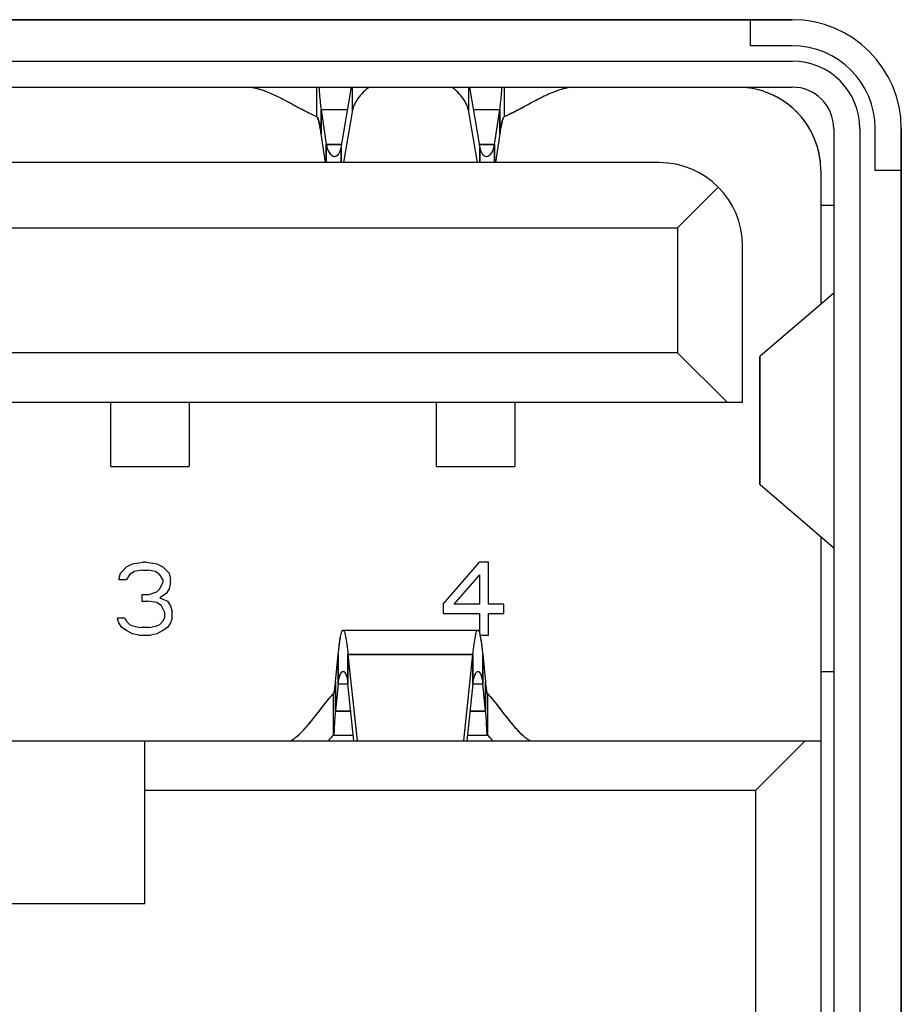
# Model space of a CAD drawing. Header units: millimetres. Extents: x 0 to 1750, y -1720 to 477.
# Tile 309 of 317: x 779.82 to 786.59, y -61.21 to -53.65. Entities that reach past the tile are written whole.
import ezdxf

# ---------------------------------------------------------------- set-up
doc = ezdxf.new("R2010")
doc.units = ezdxf.units.MM
doc.header["$LTSCALE"] = 92.51
for name, color, linetype in [('101301666_14DXF_CONTINUOUS_LINE', 7, 'CONTINUOUS'), ('101301666_DXF_CONTINUOUS_LINE', 7, 'CONTINUOUS'), ('DE-11-072043DXF_CONTINUOUS_LINE', 7, 'CONTINUOUS')]:
    doc.layers.add(name, color=color, linetype=linetype)

msp = doc.modelspace()

# ---------------------------------------------------------------- linework, layer by layer
at = {"layer": '101301666_14DXF_CONTINUOUS_LINE'}
for p, q in [((785.4286, -53.8472), (785.4286, -53.6472)), ((785.7486, -53.8472), (785.4286, -53.8472)), ((773.8886, -54.1652), (785.7486, -54.1652)), ((781.6369, -54.1765), (781.6264, -54.174)), ((781.6369, -54.1766), (781.6264, -54.1743)), ((782.0984, -54.3925), (782.0984, -54.1652)), ((782.2853, -54.6322), (782.3649, -54.1652)), ((782.3707, -54.1652), (782.3707, -54.356)), ((783.2665, -54.356), (783.2665, -54.1652)), ((783.2723, -54.1652), (783.352, -54.6322)), ((783.5388, -54.1652), (783.5388, -54.3925)), ((782.1328, -54.3382), (782.1328, -54.5246)), ((782.1328, -54.3382), (782.1726, -54.6053)), ((782.1328, -54.3382), (782.3354, -54.3382)), ((782.3707, -54.356), (782.3043, -54.7452)), ((783.3329, -54.7452), (783.2665, -54.356)), ((783.3018, -54.3382), (783.5044, -54.3382)), ((783.4646, -54.6053), (783.5044, -54.3382)), ((783.5044, -54.5246), (783.5044, -54.3382)), ((782.1657, -54.7452), (782.1328, -54.5246)), ((783.5044, -54.5246), (783.4715, -54.7452)), ((786.0686, -54.4852), (786.0686, -67.4652)), ((786.3866, -54.8052), (786.3866, -54.4852)), ((782.1726, -54.6053), (782.2898, -54.6053)), ((782.1726, -54.7452), (782.1726, -54.6053)), ((782.2853, -54.6322), (782.2853, -54.7452)), ((783.3474, -54.6053), (783.4646, -54.6053)), ((783.352, -54.7452), (783.352, -54.6322)), ((783.4646, -54.6053), (783.4646, -54.7452)), ((784.7286, -54.7452), (774.9086, -54.7452)), ((785.9686, -54.8052), (785.9686, -55.8341)), ((786.5866, -54.8052), (786.3866, -54.8052)), ((784.8686, -55.2452), (785.1812, -54.9327)), ((786.0686, -55.0752), (785.9686, -55.0752)), ((774.7686, -55.2452), (784.8686, -55.2452)), ((784.8686, -55.2452), (784.8686, -56.2052)), ((785.3686, -56.5852), (785.3686, -55.3852)), ((786.0669, -55.7501), (785.502, -56.2326)), ((784.8686, -56.2052), (774.7686, -56.2052)), ((784.8686, -56.2052), (785.2486, -56.5852)), ((785.4988, -56.237), (785.4986, -56.2383)), ((785.4986, -56.2383), (785.4986, -57.2121)), ((785.502, -57.2179), (785.502, -56.2326)), ((774.2686, -56.5852), (785.3686, -56.5852)), ((780.5186, -57.0802), (780.5186, -56.5852)), ((781.1186, -56.5852), (781.1186, -57.0802)), ((783.0186, -57.0802), (783.0186, -56.5852)), ((783.6186, -56.5852), (783.6186, -57.0802)), ((780.5186, -57.0802), (781.1186, -57.0802)), ((783.0186, -57.0802), (783.6186, -57.0802)), ((785.4986, -57.2121), (785.4988, -57.2135)), ((785.502, -57.2179), (786.0669, -57.7004)), ((785.9686, -57.6164), (785.9686, -64.3514)), ((780.5919, -57.8986), (780.6386, -57.851)), ((780.6386, -57.851), (780.6853, -57.8271)), ((780.6853, -57.8271), (780.7669, -57.8152)), ((780.7903, -57.8152), (780.7669, -57.8152)), ((780.7903, -57.8152), (780.8719, -57.8271)), ((780.8719, -57.8271), (780.9186, -57.851)), ((780.9186, -57.851), (780.9653, -57.8986)), ((783.0686, -58.1369), (783.3486, -57.8152)), ((783.4186, -57.8152), (783.3486, -57.8152)), ((783.4186, -58.1369), (783.4186, -57.8152)), ((780.5803, -57.9463), (780.5919, -57.8986)), ((780.6619, -57.9105), (780.6386, -57.9463)), ((780.6969, -57.8867), (780.6619, -57.9105)), ((780.7553, -57.8748), (780.6969, -57.8867)), ((780.7553, -57.8748), (780.8019, -57.8748)), ((780.8603, -57.8867), (780.8019, -57.8748)), ((780.8953, -57.9105), (780.8603, -57.8867)), ((780.9186, -57.9463), (780.8953, -57.9105)), ((780.9653, -57.8986), (780.9769, -57.9463)), ((783.3486, -57.9105), (783.1503, -58.1369)), ((783.3486, -57.9105), (783.3486, -58.1369)), ((780.5803, -57.9463), (780.6386, -57.9463)), ((780.8953, -58.0178), (780.9186, -57.9701)), ((780.9186, -57.9463), (780.9186, -57.9701)), ((780.9769, -57.9701), (780.9653, -58.0178)), ((780.9769, -57.9701), (780.9769, -57.9463)), ((780.7553, -58.0654), (780.7553, -58.1131)), ((780.8019, -58.0654), (780.7553, -58.0654)), ((780.8019, -58.0654), (780.8719, -58.0416)), ((780.8719, -58.0416), (780.8953, -58.0178)), ((780.9419, -58.0535), (780.8953, -58.0893)), ((780.9653, -58.0178), (780.9419, -58.0535)), ((780.7553, -58.1131), (780.8019, -58.1131)), ((780.8719, -58.125), (780.8019, -58.1131)), ((780.9069, -58.1488), (780.8719, -58.125)), ((780.8953, -58.0893), (780.9536, -58.1131)), ((780.9303, -58.1965), (780.9069, -58.1488)), ((780.9536, -58.1131), (780.9769, -58.1488)), ((780.9769, -58.1488), (780.9886, -58.1965)), ((783.0686, -58.1369), (783.0686, -58.2084)), ((783.3486, -58.1369), (783.1503, -58.1369)), ((783.5353, -58.1369), (783.4186, -58.1369)), ((783.5353, -58.2084), (783.5353, -58.1369)), ((780.9303, -58.1965), (780.9303, -58.2442)), ((780.9886, -58.2442), (780.9886, -58.1965)), ((783.0686, -58.2084), (783.3486, -58.2084)), ((783.3486, -58.2084), (783.3486, -58.3582)), ((783.4186, -58.3752), (783.4186, -58.2084)), ((783.4186, -58.2084), (783.5353, -58.2084)), ((780.5803, -58.2799), (780.5686, -58.2442)), ((780.6269, -58.2442), (780.5686, -58.2442)), ((780.6036, -58.3157), (780.5803, -58.2799)), ((780.6269, -58.2442), (780.6386, -58.268)), ((780.6386, -58.268), (780.6619, -58.2918)), ((780.6619, -58.2918), (780.6853, -58.3037)), ((780.6853, -58.3037), (780.7436, -58.3157)), ((780.8136, -58.3157), (780.8719, -58.3037)), ((780.8719, -58.3037), (780.8953, -58.2918)), ((780.8953, -58.2918), (780.9186, -58.268)), ((780.9186, -58.268), (780.9303, -58.2442)), ((780.9769, -58.2799), (780.9536, -58.3157)), ((780.9886, -58.2442), (780.9769, -58.2799)), ((780.6386, -58.3395), (780.6036, -58.3157)), ((780.6853, -58.3633), (780.6386, -58.3395)), ((780.7319, -58.3752), (780.6853, -58.3633)), ((780.7319, -58.3752), (780.8253, -58.3752)), ((780.8136, -58.3157), (780.7436, -58.3157)), ((780.8719, -58.3633), (780.8253, -58.3752)), ((780.9186, -58.3395), (780.8719, -58.3633)), ((780.9536, -58.3157), (780.9186, -58.3395)), ((782.3014, -58.3352), (783.3358, -58.3352)), ((783.3528, -58.3752), (783.4186, -58.3752)), ((782.2417, -58.7339), (782.2639, -58.5227)), ((782.2639, -58.7475), (782.2639, -58.5227)), ((782.3388, -58.5227), (782.4083, -59.1828)), ((782.3388, -58.5227), (782.3388, -58.7475)), ((783.2984, -58.5227), (782.3388, -58.5227)), ((783.2289, -59.1828), (783.2984, -58.5227)), ((783.2984, -58.7475), (783.2984, -58.5227)), ((783.3733, -58.5227), (783.3955, -58.7339)), ((783.3733, -58.5227), (783.3733, -58.7475)), ((783.3334, -58.6535), (783.3358, -58.6532)), ((786.0686, -58.6552), (785.9686, -58.6552)), ((782.2417, -58.7339), (782.2417, -58.9587)), ((782.2639, -58.7475), (782.2417, -58.9587)), ((782.2639, -58.7475), (782.3388, -58.7475)), ((782.3849, -59.1852), (782.3388, -58.7475)), ((783.2984, -58.7475), (783.2523, -59.1852)), ((783.2984, -58.7475), (783.3733, -58.7475)), ((783.3955, -58.9587), (783.3733, -58.7475)), ((783.3955, -58.9587), (783.3955, -58.7339)), ((782.2249, -58.8265), (782.2249, -59.1434)), ((783.4123, -59.1434), (783.4123, -58.8265)), ((782.2417, -58.9587), (782.3611, -58.9587)), ((783.2762, -58.9587), (783.3955, -58.9587)), ((773.6686, -59.1852), (785.9686, -59.1852)), ((780.7786, -60.4352), (780.7786, -59.1852)), ((782.2249, -59.1434), (782.3805, -59.1434)), ((783.2567, -59.1434), (783.4123, -59.1434)), ((785.4686, -59.5652), (785.8486, -59.1852)), ((780.7786, -59.5652), (785.4686, -59.5652)), ((785.4686, -62.1852), (785.4686, -59.5652)), ((778.8586, -60.4352), (780.7786, -60.4352))]:
    msp.add_line(p, q, dxfattribs=at)
for centre, radius, start, end in [((785.7486, -54.4852), 0.638, 0, 90), ((781.5183, -54.6483), 0.4864, 77.15207, 79.49089), ((781.4944, -54.7451), 0.5862, 72.29752, 75.93542), ((784.1431, -54.7462), 0.5873, 104.06726, 107.74866), ((784.1214, -54.6604), 0.4988, 100.558, 104.04834), ((785.3286, -54.8052), 0.64, 0, 85.14769), ((785.7486, -54.4852), 0.32, 0, 90), ((780.0304, -54.8369), 2.1255, 8.44875, 9.06037), ((785.6066, -54.8368), 2.1253, 170.93923, 171.55128), ((782.2093, -54.6359), 0.0721, 324.93232, 326.84818), ((783.4313, -54.6336), 0.0762, 211.43631, 213.22627), ((782.2356, -54.6655), 0.0317, 269.99743, 281.04399), ((782.2355, -54.6651), 0.0321, 281.04926, 283.35874), ((782.2252, -54.649), 0.0514, 313.01566, 314.67704), ((783.4144, -54.6466), 0.0549, 222.79464, 224.45658), ((783.4019, -54.6643), 0.0329, 252.67781, 254.33877), ((783.4016, -54.6653), 0.032, 254.33651, 269.92567), ((784.7286, -55.3852), 0.64, 0, 90), ((782.3014, -58.6646), 0.0114, 78.38351, 89.93118), ((782.3012, -58.6654), 0.0122, 71.95571, 78.38172), ((782.2952, -58.675), 0.0236, 47.9599, 49.94436), ((782.2313, -58.7153), 0.0997, 23.34089, 24.62482), ((782.1626, -58.7408), 0.1729, 17.06334, 17.87888), ((783.4772, -58.7417), 0.1757, 162.30422, 163.10949), ((783.4085, -58.7165), 0.1025, 155.89439, 156.84124), ((783.3426, -58.6758), 0.0246, 130.82251, 133.42333), ((783.3361, -58.6656), 0.0124, 102.63746, 109.62077)]:
    msp.add_arc(centre, radius, start, end, dxfattribs=at)
for points, knots in [([(782.043, -54.3668), (781.9803, -54.336), (781.8611, -54.268), (781.737, -54.2071), (781.6727, -54.1867)], [0, 0, 0, 0, 0.508621, 1, 1, 1, 1]), ([(782.1165, -54.1651), (782.1172, -54.1771), (782.1207, -54.235), (782.1261, -54.2928), (782.1328, -54.3382)], [0, 0, 0, 0, 0.207227, 1, 1, 1, 1]), ([(782.5046, -54.1652), (782.4701, -54.1889), (782.4104, -54.2438), (782.377, -54.3191), (782.3707, -54.356)], [0, 0, 0, 0, 0.527428, 1, 1, 1, 1]), ([(783.2665, -54.356), (783.2602, -54.3191), (783.2268, -54.2438), (783.1672, -54.1889), (783.1327, -54.1652)], [0, 0, 0, 0, 0.472572, 1, 1, 1, 1]), ([(783.5044, -54.3382), (783.5068, -54.3216), (783.5143, -54.2641), (783.5182, -54.2062), (783.5207, -54.1651)], [0, 0, 0, 0, 0.290299, 1, 1, 1, 1]), ([(783.964, -54.1868), (783.9277, -54.1984), (783.8555, -54.2286), (783.716, -54.3016), (783.6119, -54.3608), (783.5388, -54.3925)], [0, 0, 0, 0, 0.242204, 0.494542, 1, 1, 1, 1]), ([(782.1018, -54.3953), (782.105, -54.399), (782.1101, -54.4111), (782.1166, -54.4337), (782.1232, -54.4651), (782.1273, -54.4889), (782.1294, -54.5022)], [0, 0, 0, 0, 0.132952, 0.346661, 0.638232, 1, 1, 1, 1]), ([(783.5078, -54.5021), (783.5099, -54.4889), (783.514, -54.4651), (783.5206, -54.4337), (783.5271, -54.4111), (783.5322, -54.399), (783.5354, -54.3953)], [0, 0, 0, 0, 0.361778, 0.653351, 0.867057, 1, 1, 1, 1]), ([(782.1726, -54.6053), (782.1746, -54.6187), (782.1804, -54.6427), (782.1953, -54.6725), (782.2136, -54.6919), (782.2289, -54.6972), (782.2356, -54.6972)], [0, 0, 0, 0, 0.341778, 0.616595, 0.829625, 1, 1, 1, 1]), ([(782.2697, -54.6753), (782.2715, -54.6725), (782.279, -54.6591), (782.2832, -54.644), (782.2853, -54.6322)], [0, 0, 0, 0, 0.217249, 1, 1, 1, 1]), ([(783.352, -54.6322), (783.3526, -54.6363), (783.3556, -54.6505), (783.3609, -54.6645), (783.3663, -54.6734)], [0, 0, 0, 0, 0.282154, 1, 1, 1, 1]), ([(783.4016, -54.6972), (783.4083, -54.6972), (783.4236, -54.6919), (783.4419, -54.6725), (783.4568, -54.6427), (783.4626, -54.6187), (783.4646, -54.6053)], [0, 0, 0, 0, 0.17036, 0.383388, 0.658182, 1, 1, 1, 1]), ([(782.243, -54.6964), (782.2445, -54.696), (782.2509, -54.694), (782.2566, -54.6901), (782.2603, -54.6866)], [0, 0, 0, 0, 0.235683, 1, 1, 1, 1]), ([(783.3753, -54.685), (783.3765, -54.6863), (783.3814, -54.6909), (783.3874, -54.6943), (783.3921, -54.6958)], [0, 0, 0, 0, 0.270669, 1, 1, 1, 1]), ([(785.502, -56.2326), (785.5016, -56.2329), (785.5002, -56.2342), (785.4991, -56.2357), (785.4988, -56.237)], [0, 0, 0, 0, 0.292805, 1, 1, 1, 1]), ([(785.4988, -57.2135), (785.4989, -57.2138), (785.4996, -57.2156), (785.5009, -57.217), (785.502, -57.2179)], [0, 0, 0, 0, 0.215358, 1, 1, 1, 1]), ([(782.2639, -58.5227), (782.2667, -58.4961), (782.2721, -58.4497), (782.2806, -58.3913), (782.2886, -58.3557), (782.295, -58.3395), (782.2995, -58.3352), (782.3014, -58.3352)], [0, 0, 0, 0, 0.414012, 0.723305, 0.917555, 0.970972, 1, 1, 1, 1]), ([(782.3014, -58.3352), (782.3032, -58.3352), (782.3077, -58.3395), (782.3141, -58.3557), (782.3221, -58.3913), (782.3307, -58.4497), (782.336, -58.4961), (782.3388, -58.5227)], [0, 0, 0, 0, 0.029027, 0.082445, 0.276693, 0.585985, 1, 1, 1, 1]), ([(783.2984, -58.5227), (783.3012, -58.4961), (783.3065, -58.4497), (783.3151, -58.3913), (783.3231, -58.3557), (783.3295, -58.3395), (783.334, -58.3352), (783.3358, -58.3352)], [0, 0, 0, 0, 0.414012, 0.723306, 0.917555, 0.970973, 1, 1, 1, 1]), ([(783.3358, -58.3352), (783.3377, -58.3352), (783.3422, -58.3395), (783.3486, -58.3557), (783.3566, -58.3913), (783.3651, -58.4497), (783.3705, -58.4961), (783.3733, -58.5227)], [0, 0, 0, 0, 0.029027, 0.082445, 0.276693, 0.585985, 1, 1, 1, 1]), ([(782.2639, -58.7475), (782.2654, -58.734), (782.2689, -58.7103), (782.2763, -58.6833), (782.2838, -58.6675), (782.29, -58.6581), (782.297, -58.6532), (782.3014, -58.6532)], [0, 0, 0, 0, 0.38456, 0.677296, 0.788355, 0.876871, 1, 1, 1, 1]), ([(782.3111, -58.6575), (782.3121, -58.6584), (782.3166, -58.6632), (782.3197, -58.6691), (782.3219, -58.6738)], [0, 0, 0, 0, 0.207361, 1, 1, 1, 1]), ([(782.3228, -58.6758), (782.3232, -58.6767), (782.3248, -58.6806), (782.3262, -58.6846), (782.3272, -58.6877)], [0, 0, 0, 0, 0.234355, 1, 1, 1, 1]), ([(783.3098, -58.6882), (783.3102, -58.6871), (783.3115, -58.6831), (783.313, -58.679), (783.3143, -58.6762)], [0, 0, 0, 0, 0.265806, 1, 1, 1, 1]), ([(783.3149, -58.6746), (783.3157, -58.6728), (783.3186, -58.6669), (783.3223, -58.6611), (783.3257, -58.6579)], [0, 0, 0, 0, 0.294984, 1, 1, 1, 1]), ([(783.3358, -58.6532), (783.3402, -58.6532), (783.3472, -58.6581), (783.3534, -58.6675), (783.361, -58.6833), (783.3683, -58.7103), (783.3719, -58.734), (783.3733, -58.7475)], [0, 0, 0, 0, 0.123127, 0.211643, 0.322705, 0.615444, 1, 1, 1, 1]), ([(782.2417, -58.7339), (782.2404, -58.7459), (782.2379, -58.7672), (782.2341, -58.7952), (782.2301, -58.8139), (782.2273, -58.8239), (782.2249, -58.8265)], [0, 0, 0, 0, 0.384235, 0.683673, 0.889981, 1, 1, 1, 1]), ([(782.328, -58.6901), (782.3292, -58.6941), (782.3343, -58.7129), (782.3372, -58.7323), (782.3388, -58.7475)], [0, 0, 0, 0, 0.213784, 1, 1, 1, 1]), ([(783.2984, -58.7475), (783.299, -58.7421), (783.3014, -58.7229), (783.3051, -58.7038), (783.3091, -58.6906)], [0, 0, 0, 0, 0.284939, 1, 1, 1, 1]), ([(783.4106, -58.8238), (783.4088, -58.8202), (783.4061, -58.8098), (783.4025, -58.7907), (783.3989, -58.7645), (783.3967, -58.7448), (783.3955, -58.7339)], [0, 0, 0, 0, 0.133659, 0.347846, 0.638887, 1, 1, 1, 1]), ([(782.1851, -58.8728), (782.1884, -58.8688), (782.2014, -58.8531), (782.2147, -58.8377), (782.2249, -58.8265)], [0, 0, 0, 0, 0.254923, 1, 1, 1, 1]), ([(783.4123, -58.8265), (783.4157, -58.8302), (783.4293, -58.8456), (783.4426, -58.8613), (783.4525, -58.8733)], [0, 0, 0, 0, 0.244693, 1, 1, 1, 1]), ([(781.9331, -59.1634), (781.9559, -59.1461), (781.9998, -59.1037), (782.0826, -59.0055), (782.1421, -58.9251), (782.1851, -58.8728)], [0, 0, 0, 0, 0.222291, 0.472477, 1, 1, 1, 1]), ([(783.4525, -58.8733), (783.4956, -58.9257), (783.555, -59.0061), (783.6379, -59.1043), (783.6819, -59.1466), (783.7046, -59.1638)], [0, 0, 0, 0, 0.527771, 0.777892, 1, 1, 1, 1]), ([(782.2417, -58.9587), (782.2392, -58.9826), (782.2358, -59.0252), (782.2339, -59.075), (782.2324, -59.1062), (782.231, -59.123), (782.2291, -59.135), (782.2267, -59.1415), (782.2249, -59.1434)], [0, 0, 0, 0, 0.387569, 0.687983, 0.80269, 0.89266, 0.95781, 1, 1, 1, 1]), ([(783.4123, -59.1434), (783.4105, -59.1415), (783.4081, -59.135), (783.4062, -59.123), (783.4048, -59.1062), (783.4033, -59.075), (783.4014, -59.0252), (783.3981, -58.9826), (783.3955, -58.9587)], [0, 0, 0, 0, 0.04219, 0.10734, 0.19731, 0.312017, 0.61243, 1, 1, 1, 1]), ([(781.9001, -59.1852), (781.9029, -59.1837), (781.9143, -59.177), (781.9252, -59.1695), (781.9331, -59.1634)], [0, 0, 0, 0, 0.241169, 1, 1, 1, 1]), ([(782.2249, -59.1434), (782.2219, -59.1468), (782.2096, -59.1605), (782.1977, -59.1745), (782.1889, -59.1852)], [0, 0, 0, 0, 0.245382, 1, 1, 1, 1]), ([(783.4483, -59.1852), (783.4454, -59.1816), (783.4336, -59.1675), (783.4215, -59.1536), (783.4123, -59.1434)], [0, 0, 0, 0, 0.254653, 1, 1, 1, 1]), ([(783.7046, -59.1638), (783.7073, -59.1659), (783.7177, -59.1735), (783.7287, -59.1806), (783.7371, -59.1852)], [0, 0, 0, 0, 0.25893, 1, 1, 1, 1])]:
    msp.add_open_spline(points, degree=3, knots=knots, dxfattribs=at)
for points in [[(782.0984, -54.3925), (782.0797, -54.3844), (782.0613, -54.3758), (782.043, -54.3668)], [(782.0984, -54.3925), (782.0997, -54.3931), (782.1009, -54.3942), (782.1018, -54.3953)], [(783.5354, -54.3953), (783.5363, -54.3942), (783.5375, -54.3931), (783.5388, -54.3925)], [(782.2614, -54.6856), (782.2639, -54.6831), (782.2662, -54.6803), (782.2683, -54.6773)], [(783.3676, -54.6754), (783.3696, -54.6784), (783.3717, -54.6813), (783.3742, -54.6839)], [(782.305, -58.6538), (782.307, -58.6545), (782.3088, -58.6556), (782.3104, -58.657)], [(783.3265, -58.6572), (783.3281, -58.6558), (783.3299, -58.6546), (783.3319, -58.6539)], [(783.4123, -58.8265), (783.4116, -58.8257), (783.4111, -58.8248), (783.4106, -58.8238)]]:
    msp.add_open_spline(points, degree=3, dxfattribs=at)
at = {"layer": '101301666_DXF_CONTINUOUS_LINE'}
for p, q in [((773.8886, -53.6472), (785.7486, -53.6472)), ((785.4286, -53.8472), (785.4286, -53.6472)), ((785.7486, -53.8472), (785.4286, -53.8472)), ((773.8886, -53.9652), (785.7486, -53.9652)), ((773.8886, -54.1652), (785.7486, -54.1652)), ((781.631, -54.1751), (781.6264, -54.1743)), ((781.6311, -54.1751), (781.6265, -54.174)), ((782.0984, -54.3925), (782.0984, -54.1652)), ((782.2853, -54.6322), (782.3649, -54.1652)), ((782.3707, -54.1652), (782.3707, -54.356)), ((783.2665, -54.356), (783.2665, -54.1652)), ((783.2723, -54.1652), (783.352, -54.6322)), ((783.5388, -54.1652), (783.5388, -54.3925)), ((782.1328, -54.5246), (782.1328, -54.3382)), ((782.1328, -54.3382), (782.1726, -54.6053)), ((782.1328, -54.3382), (782.3354, -54.3382)), ((782.1328, -54.5246), (782.1328, -54.3383)), ((782.3707, -54.356), (782.3043, -54.7452)), ((783.3329, -54.7452), (783.2665, -54.356)), ((783.3018, -54.3382), (783.5044, -54.3382)), ((783.4646, -54.6053), (783.5044, -54.3382)), ((783.5044, -54.3382), (783.5044, -54.5246)), ((783.5044, -54.3383), (783.5044, -54.5246)), ((782.1657, -54.7452), (782.1328, -54.5246)), ((783.5044, -54.5246), (783.4715, -54.7452)), ((786.0686, -54.4852), (786.0686, -67.4652)), ((786.2686, -54.4852), (786.2686, -67.4652)), ((786.3866, -54.8052), (786.3866, -54.4852)), ((786.5866, -54.4852), (786.5866, -67.4652)), ((782.1726, -54.6053), (782.1726, -54.7452)), ((782.2853, -54.6053), (782.1726, -54.6053)), ((782.2853, -54.7452), (782.2853, -54.6322)), ((783.4646, -54.6053), (783.352, -54.6053)), ((783.352, -54.6322), (783.352, -54.7452)), ((783.4646, -54.7452), (783.4646, -54.6053)), ((784.7286, -54.7452), (774.9086, -54.7452)), ((785.9686, -54.8052), (785.9686, -55.8341)), ((786.5866, -54.8052), (786.3866, -54.8052)), ((784.8686, -55.2452), (785.1812, -54.9327)), ((786.0686, -55.0752), (785.9686, -55.0752)), ((774.7686, -55.2452), (784.8686, -55.2452)), ((784.8686, -55.2452), (784.8686, -56.2052)), ((785.3686, -56.5852), (785.3686, -55.3852)), ((786.0669, -55.7501), (785.502, -56.2326)), ((784.8686, -56.2052), (774.7686, -56.2052)), ((784.8686, -56.2052), (785.2486, -56.5852)), ((785.4988, -56.237), (785.4986, -56.2383)), ((785.4986, -56.2383), (785.4986, -57.2121)), ((785.502, -57.2179), (785.502, -56.2326)), ((774.2686, -56.5852), (785.3686, -56.5852)), ((780.5186, -57.0802), (780.5186, -56.5852)), ((781.1186, -56.5852), (781.1186, -57.0802)), ((783.0186, -57.0802), (783.0186, -56.5852)), ((783.6186, -56.5852), (783.6186, -57.0802)), ((780.5186, -57.0802), (781.1186, -57.0802)), ((783.0186, -57.0802), (783.6186, -57.0802)), ((785.4986, -57.2121), (785.4988, -57.2134)), ((785.502, -57.2179), (786.0669, -57.7004)), ((785.9686, -57.6164), (785.9686, -64.3514)), ((780.5919, -57.8986), (780.6386, -57.851)), ((780.6386, -57.851), (780.6853, -57.8271)), ((780.6853, -57.8271), (780.7669, -57.8152)), ((780.7903, -57.8152), (780.7669, -57.8152)), ((780.7903, -57.8152), (780.8719, -57.8271)), ((780.8719, -57.8271), (780.9186, -57.851)), ((780.9186, -57.851), (780.9653, -57.8986)), ((783.0686, -58.1369), (783.3486, -57.8152)), ((783.4186, -57.8152), (783.3486, -57.8152)), ((783.4186, -58.1369), (783.4186, -57.8152)), ((780.5803, -57.9463), (780.5919, -57.8986)), ((780.6619, -57.9105), (780.6386, -57.9463)), ((780.6969, -57.8867), (780.6619, -57.9105)), ((780.7553, -57.8748), (780.6969, -57.8867)), ((780.7553, -57.8748), (780.8019, -57.8748)), ((780.8603, -57.8867), (780.8019, -57.8748)), ((780.8953, -57.9105), (780.8603, -57.8867)), ((780.9186, -57.9463), (780.8953, -57.9105)), ((780.9653, -57.8986), (780.9769, -57.9463)), ((783.3486, -57.9105), (783.1503, -58.1369)), ((783.3486, -57.9105), (783.3486, -58.1369)), ((780.5803, -57.9463), (780.6386, -57.9463)), ((780.8953, -58.0178), (780.9186, -57.9701)), ((780.9186, -57.9463), (780.9186, -57.9701)), ((780.9769, -57.9701), (780.9653, -58.0178)), ((780.9769, -57.9701), (780.9769, -57.9463)), ((780.7553, -58.0654), (780.7553, -58.1131)), ((780.8019, -58.0654), (780.7553, -58.0654)), ((780.8019, -58.0654), (780.8719, -58.0416)), ((780.8719, -58.0416), (780.8953, -58.0178)), ((780.9419, -58.0535), (780.8953, -58.0893)), ((780.9653, -58.0178), (780.9419, -58.0535)), ((780.7553, -58.1131), (780.8019, -58.1131)), ((780.8719, -58.125), (780.8019, -58.1131)), ((780.9069, -58.1488), (780.8719, -58.125)), ((780.8953, -58.0893), (780.9536, -58.1131)), ((780.9303, -58.1965), (780.9069, -58.1488)), ((780.9536, -58.1131), (780.9769, -58.1488)), ((780.9769, -58.1488), (780.9886, -58.1965)), ((783.0686, -58.1369), (783.0686, -58.2084)), ((783.3486, -58.1369), (783.1503, -58.1369)), ((783.5353, -58.1369), (783.4186, -58.1369)), ((783.5353, -58.2084), (783.5353, -58.1369)), ((780.9303, -58.1965), (780.9303, -58.2442)), ((780.9886, -58.2442), (780.9886, -58.1965)), ((783.0686, -58.2084), (783.3486, -58.2084)), ((783.3486, -58.2084), (783.3486, -58.3582)), ((783.4186, -58.3752), (783.4186, -58.2084)), ((783.4186, -58.2084), (783.5353, -58.2084)), ((780.5803, -58.2799), (780.5686, -58.2442)), ((780.6269, -58.2442), (780.5686, -58.2442)), ((780.6036, -58.3157), (780.5803, -58.2799)), ((780.6269, -58.2442), (780.6386, -58.268)), ((780.6386, -58.268), (780.6619, -58.2918)), ((780.6619, -58.2918), (780.6853, -58.3037)), ((780.6853, -58.3037), (780.7436, -58.3157)), ((780.8136, -58.3157), (780.8719, -58.3037)), ((780.8719, -58.3037), (780.8953, -58.2918)), ((780.8953, -58.2918), (780.9186, -58.268)), ((780.9186, -58.268), (780.9303, -58.2442)), ((780.9769, -58.2799), (780.9536, -58.3157)), ((780.9886, -58.2442), (780.9769, -58.2799)), ((780.6386, -58.3395), (780.6036, -58.3157)), ((780.6853, -58.3633), (780.6386, -58.3395)), ((780.7319, -58.3752), (780.6853, -58.3633)), ((780.7319, -58.3752), (780.8253, -58.3752)), ((780.8136, -58.3157), (780.7436, -58.3157)), ((780.8719, -58.3633), (780.8253, -58.3752)), ((780.9186, -58.3395), (780.8719, -58.3633)), ((780.9536, -58.3157), (780.9186, -58.3395)), ((782.3014, -58.3352), (783.3358, -58.3352)), ((783.3486, -58.3752), (783.4186, -58.3752)), ((782.2417, -58.7339), (782.2639, -58.5227)), ((782.2639, -58.5227), (782.2639, -58.7476)), ((782.3388, -58.5227), (782.4086, -59.1852)), ((782.3388, -58.7476), (782.3388, -58.5227)), ((782.3388, -58.5227), (783.2984, -58.5227)), ((783.2286, -59.1852), (783.2984, -58.5227)), ((783.2984, -58.5227), (783.2984, -58.7476)), ((783.3733, -58.5227), (783.3955, -58.7339)), ((783.3733, -58.7476), (783.3733, -58.5227)), ((783.3334, -58.6535), (783.3358, -58.6532)), ((786.0686, -58.6552), (785.9686, -58.6552)), ((782.2417, -58.9586), (782.2417, -58.7339)), ((782.2639, -58.7475), (782.2417, -58.9587)), ((782.2639, -58.7475), (782.3388, -58.7475)), ((782.3849, -59.1852), (782.3388, -58.7475)), ((783.2984, -58.7475), (783.2523, -59.1852)), ((783.2984, -58.7475), (783.3733, -58.7475)), ((783.3955, -58.9587), (783.3733, -58.7475)), ((783.3955, -58.7339), (783.3955, -58.9586)), ((782.2249, -58.8265), (782.2249, -59.1433)), ((783.4123, -59.1433), (783.4123, -58.8265)), ((782.3611, -58.9587), (782.2417, -58.9587)), ((783.3955, -58.9587), (783.2762, -58.9587)), ((773.6686, -59.1852), (785.9686, -59.1852)), ((780.7786, -60.4352), (780.7786, -59.1852)), ((782.2249, -59.1434), (782.3805, -59.1434)), ((783.2567, -59.1434), (783.4123, -59.1434)), ((785.4686, -59.5652), (785.8486, -59.1852)), ((780.7786, -59.5652), (785.4686, -59.5652)), ((785.4686, -62.1852), (785.4686, -59.5652)), ((778.8586, -60.4352), (780.7786, -60.4352))]:
    msp.add_line(p, q, dxfattribs=at)
for centre, radius, start, end in [((785.7486, -54.4852), 0.838, 0, 90), ((785.7486, -54.4852), 0.638, 0, 90), ((785.7486, -54.4852), 0.52, 0, 90), ((785.3286, -54.8052), 0.64, 0, 90), ((785.7486, -54.4852), 0.32, 0, 90), ((780.0504, -54.8339), 2.1053, 8.44927, 9.06657), ((785.5866, -54.8339), 2.1051, 170.93301, 171.55075), ((782.2094, -54.6361), 0.0718, 325.01542, 326.95567), ((783.4312, -54.6339), 0.076, 211.3392, 213.14519), ((782.2356, -54.6655), 0.0317, 269.97418, 280.98593), ((784.7286, -55.3852), 0.64, 0, 90), ((782.3014, -58.6646), 0.0113, 78.55031, 89.96509), ((782.3012, -58.6654), 0.0122, 72.1973, 78.57417), ((782.2315, -58.7152), 0.0994, 23.36518, 24.65005), ((782.1631, -58.7406), 0.1725, 17.04674, 17.87259), ((783.4768, -58.7415), 0.1753, 162.31024, 163.12436), ((783.3425, -58.6757), 0.0244, 130.75267, 133.4138), ((783.3361, -58.6656), 0.0124, 102.47739, 109.39133), ((783.1525, -59.9799), 1.2491, 137.95576, 140.48835), ((782.4847, -59.9799), 1.2491, 39.51165, 42.04424)]:
    msp.add_arc(centre, radius, start, end, dxfattribs=at)
for points in [[(781.6265, -54.174), (781.6096, -54.1702), (781.5924, -54.1672), (781.5752, -54.1653)], [(781.6874, -54.1916), (781.6689, -54.1852), (781.6501, -54.1796), (781.6311, -54.1751)], [(784.0072, -54.1748), (783.9884, -54.1793), (783.9698, -54.1848), (783.9515, -54.191)], [(784.062, -54.1653), (784.0436, -54.1673), (784.0252, -54.1706), (784.0072, -54.1748)], [(782.0984, -54.3925), (782.0797, -54.3844), (782.0613, -54.3758), (782.043, -54.3668)], [(783.595, -54.3664), (783.5765, -54.3755), (783.5578, -54.3843), (783.5388, -54.3925)], [(782.2603, -54.6867), (782.2633, -54.6839), (782.266, -54.6807), (782.2683, -54.6773)], [(783.3676, -54.6754), (783.3696, -54.6784), (783.3717, -54.6813), (783.3742, -54.6839)], [(782.2417, -54.6966), (782.2486, -54.6953), (782.2551, -54.6915), (782.2603, -54.6867)], [(783.3742, -54.6839), (783.379, -54.6892), (783.3852, -54.6936), (783.3921, -54.6958)], [(783.3921, -54.6958), (783.3951, -54.6967), (783.3984, -54.6972), (783.4016, -54.6972)], [(782.3049, -58.6538), (782.3069, -58.6545), (782.3088, -58.6556), (782.3104, -58.657)], [(782.3228, -58.6758), (782.3245, -58.6797), (782.3259, -58.6837), (782.3272, -58.6877)], [(783.3098, -58.6882), (783.3111, -58.6841), (783.3126, -58.6801), (783.3143, -58.6761)], [(783.3266, -58.6572), (783.3281, -58.6558), (783.33, -58.6546), (783.3319, -58.6539)], [(782.1851, -58.8728), (782.1981, -58.8571), (782.2113, -58.8416), (782.2249, -58.8265)], [(783.4123, -58.8265), (783.4261, -58.8417), (783.4394, -58.8574), (783.4525, -58.8733)]]:
    msp.add_open_spline(points, degree=3, dxfattribs=at)
for points, knots in [([(782.043, -54.3668), (782.013, -54.352), (781.8963, -54.2904), (781.7808, -54.2237), (781.6874, -54.1916)], [0, 0, 0, 0, 0.252795, 1, 1, 1, 1]), ([(782.1164, -54.1648), (782.1172, -54.1768), (782.1207, -54.2348), (782.1261, -54.2927), (782.1328, -54.3382)], [0, 0, 0, 0, 0.207051, 1, 1, 1, 1]), ([(782.5046, -54.1652), (782.4701, -54.1888), (782.4104, -54.2438), (782.377, -54.3191), (782.3707, -54.356)], [0, 0, 0, 0, 0.527377, 1, 1, 1, 1]), ([(783.2665, -54.356), (783.2602, -54.3191), (783.2268, -54.2438), (783.1671, -54.1888), (783.1326, -54.1652)], [0, 0, 0, 0, 0.472623, 1, 1, 1, 1]), ([(783.5044, -54.3382), (783.5069, -54.3216), (783.5143, -54.264), (783.5182, -54.206), (783.5208, -54.1648)], [0, 0, 0, 0, 0.29019, 1, 1, 1, 1]), ([(783.9515, -54.191), (783.9212, -54.2013), (783.7986, -54.2527), (783.6851, -54.322), (783.595, -54.3664)], [0, 0, 0, 0, 0.241929, 1, 1, 1, 1]), ([(782.1018, -54.3953), (782.1013, -54.3947), (782.1003, -54.3936), (782.099, -54.3928), (782.0984, -54.3925)], [0, 0, 0, 0, 0.544988, 1, 1, 1, 1]), ([(782.1294, -54.5022), (782.1256, -54.4783), (782.1203, -54.4465), (782.1102, -54.4111), (782.105, -54.399), (782.1018, -54.3953)], [0, 0, 0, 0, 0.653415, 0.867026, 1, 1, 1, 1]), ([(783.5354, -54.3953), (783.5322, -54.399), (783.527, -54.4111), (783.5169, -54.4465), (783.5116, -54.4783), (783.5078, -54.5021)], [0, 0, 0, 0, 0.132967, 0.346575, 1, 1, 1, 1]), ([(783.5388, -54.3925), (783.5382, -54.3928), (783.5369, -54.3936), (783.5359, -54.3947), (783.5354, -54.3953)], [0, 0, 0, 0, 0.45503, 1, 1, 1, 1]), ([(782.1726, -54.6053), (782.1746, -54.6187), (782.1823, -54.6543), (782.2108, -54.6972), (782.2356, -54.6972)], [0, 0, 0, 0, 0.35293, 1, 1, 1, 1]), ([(782.2697, -54.6753), (782.2715, -54.6725), (782.279, -54.6591), (782.2832, -54.644), (782.2853, -54.6322)], [0, 0, 0, 0, 0.218096, 1, 1, 1, 1]), ([(783.352, -54.6322), (783.3526, -54.6362), (783.3556, -54.6505), (783.3609, -54.6644), (783.3663, -54.6734)], [0, 0, 0, 0, 0.281273, 1, 1, 1, 1]), ([(783.4016, -54.6972), (783.4083, -54.6972), (783.4286, -54.6901), (783.4529, -54.6564), (783.4618, -54.6244), (783.4646, -54.6053)], [0, 0, 0, 0, 0.170866, 0.511922, 1, 1, 1, 1]), ([(785.502, -56.2326), (785.5012, -56.2332), (785.4999, -56.2345), (785.499, -56.2362), (785.4988, -56.237)], [0, 0, 0, 0, 0.551944, 1, 1, 1, 1]), ([(785.4988, -57.2134), (785.499, -57.2142), (785.4999, -57.2159), (785.5012, -57.2172), (785.502, -57.2179)], [0, 0, 0, 0, 0.447977, 1, 1, 1, 1]), ([(782.2639, -58.5227), (782.2665, -58.4985), (782.2714, -58.4557), (782.2791, -58.3996), (782.2873, -58.3624), (782.2929, -58.3423), (782.2976, -58.3372)], [0, 0, 0, 0, 0.385102, 0.685217, 0.891125, 1, 1, 1, 1]), ([(782.2976, -58.3372), (782.2981, -58.3367), (782.2993, -58.3357), (782.3007, -58.3352), (782.3014, -58.3352)], [0, 0, 0, 0, 0.553011, 1, 1, 1, 1]), ([(782.3014, -58.3352), (782.3065, -58.3352), (782.3144, -58.3574), (782.3217, -58.3894), (782.3309, -58.4506), (782.336, -58.4961), (782.3388, -58.5227)], [0, 0, 0, 0, 0.080077, 0.274763, 0.585089, 1, 1, 1, 1]), ([(783.2984, -58.5227), (783.3012, -58.4961), (783.3063, -58.4506), (783.3155, -58.3894), (783.3228, -58.3574), (783.3307, -58.3352), (783.3358, -58.3352)], [0, 0, 0, 0, 0.41491, 0.725237, 0.919924, 1, 1, 1, 1]), ([(783.3358, -58.3352), (783.3365, -58.3352), (783.338, -58.3357), (783.3391, -58.3367), (783.3396, -58.3373)], [0, 0, 0, 0, 0.446803, 1, 1, 1, 1]), ([(783.3396, -58.3373), (783.3443, -58.3423), (783.3499, -58.3624), (783.3581, -58.3996), (783.3658, -58.4557), (783.3707, -58.4985), (783.3733, -58.5227)], [0, 0, 0, 0, 0.108941, 0.314871, 0.614963, 1, 1, 1, 1]), ([(782.2639, -58.7475), (782.2664, -58.7238), (782.2699, -58.6934), (782.2904, -58.6532), (782.3014, -58.6532)], [0, 0, 0, 0, 0.685359, 1, 1, 1, 1]), ([(782.3104, -58.657), (782.3115, -58.6579), (782.3163, -58.6627), (782.3196, -58.6688), (782.3219, -58.6738)], [0, 0, 0, 0, 0.205001, 1, 1, 1, 1]), ([(783.3143, -58.6761), (783.3151, -58.6742), (783.3181, -58.6677), (783.322, -58.6614), (783.3257, -58.6579)], [0, 0, 0, 0, 0.297559, 1, 1, 1, 1]), ([(783.3358, -58.6532), (783.3468, -58.6532), (783.3673, -58.6934), (783.3708, -58.7238), (783.3733, -58.7475)], [0, 0, 0, 0, 0.314616, 1, 1, 1, 1]), ([(782.2417, -58.7339), (782.2396, -58.7536), (782.2354, -58.7834), (782.2313, -58.8143), (782.2266, -58.8238)], [0, 0, 0, 0, 0.652492, 1, 1, 1, 1]), ([(782.328, -58.6901), (782.3292, -58.6941), (782.3343, -58.7129), (782.3372, -58.7323), (782.3388, -58.7475)], [0, 0, 0, 0, 0.214331, 1, 1, 1, 1]), ([(783.2984, -58.7475), (783.299, -58.7421), (783.3014, -58.7229), (783.3051, -58.7038), (783.3091, -58.6906)], [0, 0, 0, 0, 0.284282, 1, 1, 1, 1]), ([(783.4106, -58.8238), (783.4059, -58.8143), (783.4018, -58.7834), (783.3976, -58.7536), (783.3955, -58.7339)], [0, 0, 0, 0, 0.347526, 1, 1, 1, 1]), ([(782.2266, -58.8238), (782.2264, -58.8244), (782.2259, -58.8253), (782.2252, -58.8262), (782.2249, -58.8265)], [0, 0, 0, 0, 0.553317, 1, 1, 1, 1]), ([(783.4123, -58.8265), (783.412, -58.8262), (783.4113, -58.8253), (783.4108, -58.8244), (783.4106, -58.8238)], [0, 0, 0, 0, 0.446656, 1, 1, 1, 1]), ([(781.9001, -59.1852), (781.9263, -59.1707), (781.977, -59.1284), (782.0707, -59.0222), (782.1365, -58.9318), (782.1851, -58.8728)], [0, 0, 0, 0, 0.211592, 0.460118, 1, 1, 1, 1]), ([(783.4525, -58.8733), (783.501, -58.9323), (783.5668, -59.0226), (783.6603, -59.1285), (783.7109, -59.1708), (783.7371, -59.1852)], [0, 0, 0, 0, 0.539941, 0.78842, 1, 1, 1, 1]), ([(782.2417, -58.9587), (782.2392, -58.9826), (782.2358, -59.025), (782.2338, -59.081), (782.2314, -59.1176), (782.2294, -59.1385), (782.2249, -59.1434)], [0, 0, 0, 0, 0.387787, 0.688668, 0.893451, 1, 1, 1, 1]), ([(783.4123, -59.1434), (783.4078, -59.1385), (783.4058, -59.1176), (783.4034, -59.081), (783.4014, -59.025), (783.398, -58.9826), (783.3955, -58.9587)], [0, 0, 0, 0, 0.106549, 0.311332, 0.612214, 1, 1, 1, 1])]:
    msp.add_open_spline(points, degree=3, knots=knots, dxfattribs=at)
at = {"layer": 'DE-11-072043DXF_CONTINUOUS_LINE'}
for p, q in [((785.7486, -53.6472), (773.8886, -53.6472)), ((786.5866, -67.4652), (786.5866, -54.4852))]:
    msp.add_line(p, q, dxfattribs=at)
msp.add_arc((785.7486, -54.4852), 0.838, 0, 90, dxfattribs=at)

doc.saveas('drawing.dxf')
